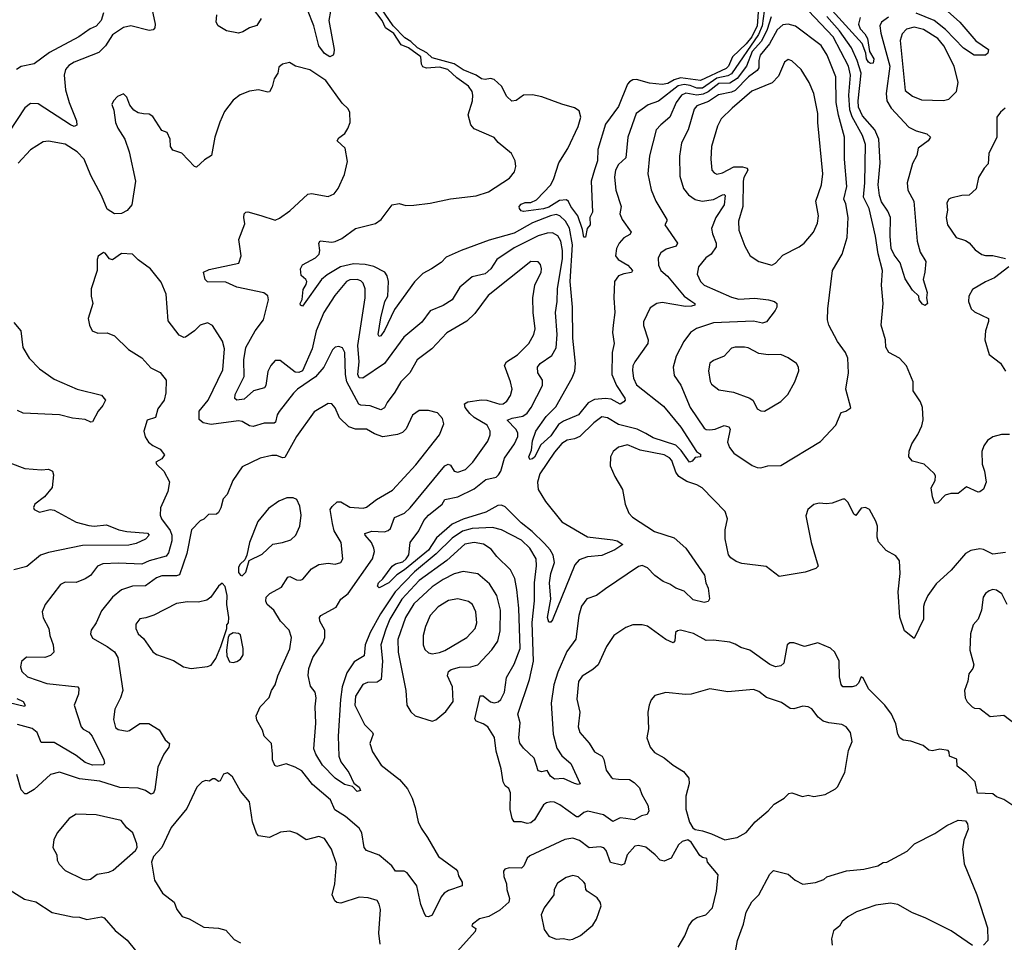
# Model space of a CAD drawing. Extents: x 2057697 to 2160550, y 827490 to 1016834.
# Tile 407 of 509: x 2090887 to 2096278, y 980435 to 985489. Entities that reach past the tile are written whole.
import ezdxf

# ---------------------------------------------------------------- set-up
doc = ezdxf.new("R2010")
doc.units = 0

msp = doc.modelspace()

# ---------------------------------------------------------------- linework, layer by layer
at = {"layer": '0CON20XD'}
for points in [[(2094964.2, 985535), (2094952.4, 985455), (2094932, 985408), (2094785, 985191.3), (2094765, 985180.7), (2094705, 985168.9), (2094625, 985114.5), (2094595, 985113.3), (2094558, 985128), (2094525, 985134.5), (2094493.2, 985126.8), (2094385, 985042.8), (2094327.8, 985022.2), (2094261.9, 984975), (2094216.7, 984845), (2094205, 984732), (2094165, 984696), (2094148.9, 984665), (2094143.6, 984626.4), (2094151.8, 984555), (2094180.5, 984465), (2094172.5, 984425), (2094185.5, 984395), (2094234.3, 984325), (2094227.9, 984312.1), (2094195, 984294.3), (2094169.2, 984265), (2094154.4, 984235), (2094149.4, 984195), (2094164.3, 984175), (2094216.9, 984145), (2094242.5, 984115), (2094236.7, 984103.3), (2094195, 984097.5), (2094165.7, 984085), (2094144.5, 984055), (2094140, 983965), (2094144.8, 983884.8), (2094135.7, 983815), (2094133, 983775), (2094141.7, 983715), (2094131.2, 983665), (2094128.4, 983545), (2094154.8, 983485), (2094199.5, 983415), (2094202.7, 983405), (2094195.4, 983395), (2094175, 983383.6), (2094125, 983410), (2094095, 983413.9), (2094035, 983407.9), (2093999.5, 983390.5), (2093946.7, 983325), (2093865, 983290.4), (2093837.9, 983272.1), (2093795, 983208.5), (2093739.6, 983160.4), (2093705, 983093.1), (2093695, 983082.5), (2093680.3, 983080.3), (2093674, 983095), (2093689.7, 983130.3), (2093695, 983181.2), (2093713.4, 983235), (2093769.7, 983315), (2093821.7, 983368.3), (2093912.4, 983527.6), (2093926.7, 983563.3), (2093930, 983605), (2093916.4, 983743.6), (2093913.1, 983915), (2093901, 984055), (2093913.3, 984255), (2093897, 984347), (2093876.1, 984385), (2093845, 984413.7), (2093825, 984421.4), (2093792.5, 984415), (2093694.3, 984375.7), (2093595, 984320.3), (2093458.3, 984281.7), (2093305, 984223.8), (2093222.1, 984187.9), (2093195, 984158.5), (2093140.8, 984125), (2093095, 984098.5), (2093048, 984052), (2092939.3, 983900.7), (2092885, 983785.6), (2092865, 983757.1), (2092855, 983752.9), (2092850.5, 983765), (2092863.8, 983855), (2092887, 983945), (2092901.9, 983975), (2092905.9, 984055), (2092899.6, 984085), (2092885.7, 984105.7), (2092826, 984136), (2092778.7, 984148.7), (2092715, 984151.2), (2092644.1, 984135.9), (2092569.6, 984090.4), (2092539.5, 984065), (2092435, 983920), (2092424.5, 983924.5), (2092421.9, 983935), (2092433.2, 983956.8), (2092438.3, 984011.7), (2092455, 984038), (2092458.2, 984055), (2092454.4, 984065), (2092427.5, 984087.5), (2092424.7, 984125), (2092435, 984145.6), (2092506, 984185), (2092526.4, 984203.6), (2092530.6, 984225), (2092524.6, 984265), (2092532, 984278), (2092595, 984269.4), (2092615, 984273.1), (2092649.8, 984290.2), (2092724.6, 984345.4), (2092835, 984372.5), (2092865.8, 984395), (2092926.1, 984473.9), (2092965, 984481.2), (2093001.7, 984471.7), (2093045, 984473.1), (2093135, 984484.6), (2093245, 984507.7), (2093386.4, 984523.6), (2093453.3, 984545), (2093568.8, 984621.2), (2093596.2, 984655), (2093603.8, 984685), (2093600, 984715), (2093580, 984755), (2093506.8, 984816.8), (2093484.1, 984844.1), (2093375, 984891.4), (2093356.7, 984913.3), (2093341.7, 984968.3), (2093366.7, 985045), (2093367.5, 985075), (2093364.4, 985095), (2093344.4, 985125), (2093280.2, 985170.2), (2093230.6, 985215), (2093185, 985228.5), (2093115, 985223), (2093095, 985230), (2093087, 985245), (2093082.5, 985285), (2093015, 985335.1), (2092975, 985351.1), (2092935, 985412.7), (2092889.5, 985445), (2092871.9, 985485), (2092765.2, 985625)], [(2094930.9, 985529.1), (2094924.3, 985455), (2094895, 985395.4), (2094865, 985355.8), (2094789.2, 985285), (2094768.1, 985235), (2094755, 985222.2), (2094615, 985156.1), (2094505, 985170.2), (2094470.4, 985159.6), (2094435, 985139.6), (2094405, 985134.2), (2094335, 985141), (2094265, 985160.3), (2094245, 985160), (2094225, 985148), (2094214.8, 985135), (2094165, 985013.3), (2094094, 984916), (2094052.4, 984777.6), (2094050.8, 984715), (2094035, 984666.7), (2094016.7, 984605), (2094023.1, 984435), (2094009.4, 984405), (2094010, 984365), (2093994.3, 984345), (2093985, 984297.5), (2093975, 984297.5), (2093969.3, 984339.3), (2093942.4, 984415), (2093905.5, 984465), (2093892.7, 984492.7), (2093881.2, 984501.2), (2093842.2, 984497.8), (2093785, 984462.5), (2093755, 984452.3), (2093645, 984437.5), (2093632, 984442), (2093623.9, 984453.9), (2093621.2, 984465), (2093631.9, 984478.1), (2093655, 984486.8), (2093685, 984488.2), (2093717.3, 984502.7), (2093795.2, 984584.8), (2093811.8, 984618.2), (2093838.5, 984705), (2093887.3, 984782.7), (2093945, 984903.8), (2093960, 984955), (2093949.6, 984989.6), (2093925, 985006.5), (2093855, 985025.5), (2093746.4, 985066.4), (2093695, 985077.8), (2093646.2, 985075), (2093605, 985045.8), (2093582.2, 985042.2), (2093555, 985068.8), (2093525.3, 985125), (2093485, 985161.5), (2093465, 985166.8), (2093435, 985161.6), (2093415, 985164.9), (2093385.4, 985185.4), (2093315, 985214.3), (2093266.6, 985246.6), (2093145, 985279.2), (2093116.6, 985306.6), (2093064.6, 985335), (2093028.4, 985368.4), (2092995, 985389.1), (2092932.4, 985455), (2092806.9, 985636.9)], [(2091602, 985585), (2091628, 985465), (2091625.8, 985444.2), (2091617.7, 985432.3), (2091595, 985430), (2091495, 985454.5), (2091455, 985445.6), (2091395.5, 985405), (2091356.2, 985345), (2091320.6, 985309.4), (2091185, 985256.4), (2091155, 985236.9), (2091138.1, 985215), (2091129.4, 985185), (2091137.3, 985105), (2091157.5, 985035), (2091197.9, 984935), (2091199.3, 984910.7), (2091185, 984904.6), (2091165, 984913.3), (2090987.9, 985027.9), (2090945, 985029.3), (2090915, 985006.2), (2090827.2, 984872.8)], [(2095918.5, 985578.5), (2096035, 985474.6), (2096122.4, 985372.4), (2096192.5, 985325), (2096187.5, 985305), (2096175.8, 985294.2), (2096113.8, 985295), (2096055, 985332.1), (2095956.9, 985435), (2095895, 985484.5), (2095795.3, 985525.3)], [(2091346, 985526), (2091332.9, 985485), (2091305, 985453.9), (2091271.9, 985438.1), (2091210, 985395), (2091050.6, 985309.4), (2090965, 985247.8), (2090895, 985232.5), (2090868.8, 985215)], [(2092208.1, 985495), (2092185, 985456), (2092145, 985444.4), (2092108.1, 985421.9), (2092085, 985415.5), (2092018.5, 985428.5), (2091974.2, 985455), (2091961.9, 985475), (2091965.7, 985515)], [(2092588.5, 985535), (2092578.8, 985485), (2092608, 985325), (2092606.2, 985305), (2092603.3, 985295), (2092585, 985286), (2092555, 985304.3), (2092524, 985345), (2092497.5, 985455), (2092463.3, 985543.3)], [(2095002, 985505), (2094980.3, 985435), (2094948.9, 985371.1), (2094896.7, 985315), (2094866.8, 985235), (2094815, 985166.6), (2094775, 985141.7), (2094715, 985139.2), (2094657.2, 985092.8), (2094630, 985080), (2094595, 985076), (2094535, 985086.2), (2094510.8, 985075), (2094482, 985035), (2094447.5, 984955), (2094396.8, 984913.2), (2094372.5, 984885), (2094336.1, 984743.9), (2094326.5, 984645), (2094345, 984556.2), (2094370, 984495), (2094429.5, 984395), (2094431.2, 984385), (2094420, 984365), (2094488.9, 984265), (2094481.1, 984248.9), (2094427.3, 984232.7), (2094398.2, 984211.8), (2094383.6, 984185), (2094383.9, 984145), (2094397.9, 984115), (2094434, 984084), (2094525, 983974.6), (2094560.9, 983949.1)], [(2096306.2, 983216.2), (2096263.8, 983216.2), (2096215, 983204.3), (2096185.6, 983184.4), (2096166, 983155), (2096155.9, 983124.1), (2096156.9, 983055), (2096170, 983015), (2096179.2, 982955), (2096165, 982916.7), (2096145, 982903.3), (2096135, 982901.2), (2096070.7, 982929.3), (2096025, 982893.3), (2095985, 982894.3), (2095955, 982884.2), (2095915, 982842.5), (2095898.3, 982838.3), (2095884.4, 982874.4), (2095878.1, 982925), (2095899.2, 982965), (2095900.7, 982990.7), (2095895, 983002.5), (2095840, 983055), (2095775, 983070.8), (2095756, 983095), (2095758, 983125), (2095772, 983165), (2095805, 983216.7), (2095826.9, 983265), (2095833.2, 983296.8), (2095830, 983365), (2095819.4, 983395), (2095778.6, 983455), (2095779.4, 983505), (2095741.9, 983591.9), (2095705, 983634.2), (2095645.8, 983665.8), (2095630, 983695), (2095626.9, 983735), (2095603.8, 983815), (2095614.4, 983935), (2095605.4, 984035), (2095611.2, 984115), (2095587.1, 984207.1), (2095572.3, 984302.3), (2095537.9, 984455), (2095507, 984517), (2095514.3, 984594.3), (2095518, 984805), (2095501.6, 984855), (2095446.1, 984956.1), (2095431.8, 984995), (2095427.3, 985075), (2095435.2, 985185), (2095425.8, 985235), (2095340.9, 985395), (2095206.8, 985536.8)], [(2095645, 985503.2), (2095606.2, 985475), (2095597.3, 985455), (2095601.9, 985415), (2095651.9, 985235), (2095630.7, 985085), (2095634.3, 985045), (2095658.9, 985005), (2095755, 984899.6), (2095795, 984880), (2095853.9, 984863.9), (2095874.2, 984845), (2095860.8, 984825), (2095806.7, 984785), (2095800, 984745), (2095775, 984701.2), (2095746.9, 984595), (2095750.8, 984555), (2095783.6, 984495), (2095791.5, 984385), (2095800.5, 984275), (2095817.9, 984215), (2095848.6, 984165), (2095843.8, 984105), (2095833.1, 984065), (2095855.5, 983995), (2095852, 983965), (2095857.1, 983935), (2095845, 983923.3), (2095830.5, 983930.5), (2095812.5, 983955), (2095810, 983975), (2095775, 984008), (2095735, 984070), (2095707.2, 984157.2), (2095675, 984201.2), (2095659.4, 984235), (2095652.5, 984302.5), (2095655.9, 984405.9), (2095640.5, 984440.5), (2095605, 984491.1), (2095594, 984525), (2095586.7, 984585), (2095598.1, 984705), (2095591.6, 984835), (2095569.8, 984885), (2095502.5, 984962.5), (2095480.5, 985009.5), (2095477.7, 985045), (2095494.6, 985195), (2095472.3, 985265), (2095441.2, 985335), (2095375, 985427.4), (2095305.9, 985505.9)], [(2095488.8, 985501.2), (2095479.6, 985465), (2095488.7, 985438.7), (2095515, 985411.3), (2095529.5, 985385), (2095540.8, 985315), (2095564.2, 985275), (2095559.4, 985250.6), (2095545, 985248.6), (2095535, 985255.7), (2095522.9, 985275), (2095519.4, 985305), (2095499.2, 985359.2), (2095335, 985538.6)], [(2094945, 983034.5), (2094984.3, 983044.3), (2095055, 983046.2), (2095271.7, 983178.3), (2095355, 983267.5), (2095385, 983337.5), (2095410, 983345), (2095437, 983363), (2095410.8, 983465), (2095424.4, 983555), (2095422.2, 983635), (2095409.4, 983665), (2095365.4, 983725.4), (2095316.9, 983815), (2095310.6, 983845), (2095311.9, 983905), (2095336.7, 984115), (2095390.6, 984205), (2095417.1, 984295), (2095424, 984405), (2095410.5, 984479.5), (2095400, 984505), (2095416.4, 984575), (2095403.5, 984725), (2095403.5, 984845), (2095369.6, 984965), (2095356.9, 985035), (2095356.3, 985175), (2095308.1, 985295), (2095275, 985348.2), (2095135, 985454), (2095095, 985464.7), (2095065, 985459.7), (2095035, 985432.5), (2094993.4, 985356.6), (2094941.2, 985295), (2094933.6, 985265), (2094934.1, 985225.9), (2094925, 985210.6), (2094878, 985175), (2094805, 985101), (2094785, 985091.4), (2094712.5, 985077.5), (2094659.4, 985040.6), (2094595, 985016.6), (2094580.8, 984999.2), (2094547.5, 984885), (2094511.2, 984815), (2094499.1, 984740.9), (2094501.9, 984631.9), (2094522.5, 984565), (2094549.1, 984529.1), (2094584.7, 984504.7), (2094624.7, 984494.7), (2094685, 984504.3), (2094735, 984530), (2094745, 984531.1), (2094749.6, 984525), (2094743.4, 984475), (2094698.6, 984405), (2094675.3, 984345), (2094679.7, 984315), (2094700.8, 984265), (2094701.3, 984245), (2094672.9, 984205), (2094643.3, 984185), (2094604.4, 984135), (2094595.6, 984095), (2094615.4, 984055.4), (2094635.3, 984035.3), (2094785, 983969.2), (2094825, 983958.7), (2094912.9, 983962.9), (2094987.5, 983955), (2095020, 983945), (2095032, 983935), (2095033.1, 983915), (2095023.3, 983895), (2094975.3, 983834.7), (2094955, 983827.3), (2094905, 983838), (2094685, 983827.9), (2094592.8, 983797.2), (2094560.6, 983775), (2094524.1, 983725.9), (2094481.2, 983645), (2094465.6, 983585), (2094469.8, 983539.8), (2094507.5, 983487.5), (2094557.5, 983365), (2094635, 983251.1), (2094645, 983243.8), (2094665, 983242), (2094695, 983246.5), (2094745, 983265.4), (2094769.3, 983259.3), (2094776.8, 983245), (2094763.2, 983175), (2094773.6, 983145), (2094798.1, 983115), (2094897.7, 983047.7), (2094925, 983035.5), (2094945, 983034.5)], [(2095945, 985046.9), (2095975, 985054), (2096016.7, 985095), (2096025.7, 985145), (2096004.6, 985235), (2095947, 985345), (2095914.6, 985385), (2095835, 985434.8), (2095785, 985447.4), (2095742.3, 985437.7), (2095718.2, 985411.8), (2095708.6, 985375), (2095735, 985100), (2095775, 985069.5), (2095825, 985050.5), (2095945, 985046.9)], [(2094560.9, 983949.1), (2094582.9, 983935), (2094583.8, 983925), (2094565, 983918.8), (2094532.5, 983917.5), (2094405, 983939.6), (2094375, 983933.3), (2094338.9, 983911.1), (2094303, 983833), (2094303.4, 983813.4), (2094328.6, 983735), (2094326.9, 983715), (2094255.6, 983615), (2094245, 983593.3), (2094242.1, 983567.9), (2094248.2, 983525), (2094265, 983489.6), (2094412.2, 983372.2), (2094507.7, 983257.7), (2094593.2, 983123.2), (2094615, 983109.6), (2094615.2, 983095), (2094585, 983091.1), (2094569.8, 983070.2), (2094555, 983065.9), (2094509.1, 983129.1), (2094478.7, 983158.7), (2094355, 983198.1), (2094315, 983222.1), (2094267.1, 983245), (2094165, 983270.9), (2094105, 983308.8), (2094075, 983313.2), (2094029.9, 983280.1), (2093954.8, 983205.2), (2093925, 983192.5), (2093885, 983185.8), (2093855, 983167.6), (2093815, 983120.4), (2093735, 983000.6), (2093721.4, 982955), (2093726.5, 982915), (2093765, 982850), (2093855, 982739.2), (2093995, 982656.9), (2094135, 982640.6), (2094157.5, 982635), (2094189.2, 982615), (2094144.8, 982585.2), (2094075, 982553.9), (2093995, 982546.2), (2093950.2, 982529.8), (2093927, 982503), (2093805, 982200.8), (2093795, 982189.2), (2093785, 982188), (2093776.5, 982215), (2093794.8, 982315.2), (2093788.2, 982405), (2093795.5, 982455), (2093815.6, 982515), (2093808.4, 982555), (2093791.1, 982585), (2093759.7, 982619.7), (2093693.3, 982685), (2093632.3, 982732.3), (2093545, 982821.4), (2093525, 982829.5), (2093505, 982827.5), (2093438.6, 982791.4), (2093315, 982753.4), (2093255, 982725.6), (2093169.1, 982650.9), (2093125, 982583.1), (2092994.1, 982475), (2092951.8, 982448.2), (2092907.8, 982405), (2092855, 982376.7), (2092846.4, 982386.4), (2092851.2, 982405), (2092874.3, 982425.7), (2092925.7, 982495), (2092945, 982508.2), (2092985, 982519.5), (2093003.3, 982535), (2093017, 982557), (2093024.7, 982625), (2093071.4, 982688.6), (2093099, 982745), (2093124.6, 982775.4), (2093199.3, 982835), (2093215, 982860), (2093285, 982875.7), (2093375, 982919), (2093439.1, 982970.9), (2093495, 982983.4), (2093509.2, 982995), (2093520.8, 983015), (2093542.2, 983087.8), (2093595.8, 983165), (2093613.6, 983205), (2093613.5, 983225), (2093603.6, 983245), (2093555.5, 983295), (2093583.3, 983306.7), (2093642.2, 983317.8), (2093665.7, 983334.3), (2093688.2, 983365), (2093750, 983485), (2093750, 983515), (2093724.4, 983555), (2093722.2, 983585), (2093736.9, 983605), (2093799.9, 983650.1), (2093825, 983691.2), (2093829.5, 983765), (2093821.4, 983885), (2093830.3, 983945), (2093831.4, 984015), (2093858.7, 984181.3), (2093859, 984225), (2093850.4, 984275), (2093834.1, 984305), (2093805, 984321.6), (2093775, 984319.8), (2093725.9, 984304.1), (2093595, 984239), (2093499.2, 984175), (2093466.2, 984125), (2093435, 984097.5), (2093365, 984079.4), (2093295.9, 984024.1), (2093255, 983954.5), (2093205, 983922.7), (2093135, 983894.2), (2093088.2, 983831.8), (2092990.4, 983749.6), (2092885, 983606.4), (2092765, 983525.5), (2092745, 983527.8), (2092738.4, 983545), (2092745.6, 983615), (2092739, 983705), (2092778.5, 983965), (2092778.8, 984015), (2092768.2, 984045), (2092755, 984058.5), (2092735, 984065.4), (2092695, 984064.6), (2092676.7, 984055), (2092612.8, 983977.2), (2092552.9, 983885), (2092509.7, 983785), (2092487.8, 983685), (2092434.9, 983565.1), (2092415, 983555.9), (2092395, 983558), (2092312.7, 983622.7), (2092285, 983622.5), (2092261.1, 983595), (2092245, 983562), (2092234.6, 983485.4), (2092227.5, 983472.5), (2092167.5, 983455), (2092115, 983410.6), (2092075, 983405.5), (2092064.2, 983414.2), (2092066.5, 983435), (2092116.2, 983535), (2092114.8, 983624.8), (2092125, 983692.9), (2092176, 983785), (2092221.5, 983845), (2092248.6, 983955), (2092245, 983976.7), (2092223, 983993), (2092076.4, 984023.6), (2092015, 984050.3), (2091915, 984052.2), (2091901.5, 984065), (2091892.5, 984105), (2091925, 984120), (2092087.5, 984155), (2092099.2, 984195), (2092086, 984285), (2092119.3, 984370.7), (2092114.3, 984405.7), (2092116.2, 984425), (2092125, 984433.8), (2092135, 984436), (2092207, 984417), (2092285, 984391.2), (2092308.8, 984401.2), (2092365, 984442.5), (2092465, 984532.5), (2092485, 984535.8), (2092575, 984520), (2092608, 984535), (2092630.8, 984565), (2092665, 984640), (2092681.2, 984711.2), (2092668.8, 984785), (2092624.2, 984825), (2092635, 984842), (2092666.2, 984865), (2092683, 984893), (2092696.7, 984925), (2092695, 984980), (2092685, 985000), (2092651.7, 985031.7), (2092563.3, 985155), (2092475, 985214.5), (2092397.5, 985235), (2092364.1, 985254.1), (2092325, 985245.8), (2092305, 985228.8), (2092299.4, 985195), (2092280.8, 985165), (2092269.3, 985120.7), (2092255, 985093.8), (2092245, 985091.2), (2092195, 985103.8), (2092145, 985097.5), (2092093.2, 985076.8), (2092055, 985048.8), (2092007.5, 984985), (2091982.6, 984927.4), (2091955.5, 984844.5), (2091936.7, 984745), (2091898.3, 984721.7), (2091855, 984681.2), (2091843.3, 984685), (2091775, 984757.5), (2091725, 984773.3), (2091712.5, 984795), (2091710, 984835), (2091695, 984870), (2091665, 984882.5), (2091615, 984958.8), (2091595, 984971.2), (2091563.9, 984973.9), (2091535, 984978), (2091512.4, 984992.4), (2091490, 985020), (2091474, 985065), (2091455, 985082), (2091421.7, 985068.3), (2091400, 985045), (2091391.2, 985025), (2091402.7, 984992.7), (2091412, 984925), (2091424, 984895), (2091462, 984835), (2091485.7, 984765), (2091520, 984605), (2091501.4, 984475), (2091475, 984444.3), (2091445, 984427.5), (2091405, 984425.4), (2091365, 984451.1), (2091335.3, 984525), (2091275.7, 984635), (2091239.5, 984725), (2091201.2, 984765), (2091135, 984806.2), (2091045, 984822.5), (2091015, 984820), (2090945, 984775.8), (2090877.4, 984702.6)], [(2095005, 984144.7), (2095024.5, 984155), (2095065, 984199.1), (2095155, 984244.4), (2095182.5, 984265), (2095234.3, 984325), (2095255.6, 984375), (2095261.1, 984415), (2095246.9, 984495), (2095277.9, 984585), (2095284.6, 984644.6), (2095257.5, 984925), (2095257.5, 984975), (2095234.4, 985085), (2095209.4, 985145), (2095165.9, 985215.9), (2095115, 985264), (2095095, 985270), (2095075, 985256.7), (2095041.2, 985178.8), (2095006.6, 985143.4), (2094895, 985097.5), (2094788.2, 985005), (2094728.2, 984945), (2094707.3, 984905), (2094675.5, 984795), (2094671.1, 984725), (2094677.5, 984665), (2094689.7, 984649.7), (2094705, 984642.7), (2094735, 984650.4), (2094798, 984682), (2094845, 984682.7), (2094870.9, 984675), (2094874.5, 984664.5), (2094852.3, 984625), (2094848.1, 984605), (2094845.9, 984465), (2094822.3, 984385), (2094824.6, 984335), (2094857.4, 984247.4), (2094886.4, 984195), (2094933.5, 984163.5), (2095005, 984144.7)], [(2096283.8, 985005), (2096257.3, 984982.7), (2096238, 984955), (2096237.8, 984845), (2096194.3, 984755), (2096190, 984700), (2096167.5, 984675), (2096137.5, 984625), (2096125, 984562.5), (2096085, 984527.1), (2096045, 984525.8), (2095985, 984512), (2095973.8, 984505), (2095964, 984485), (2095967.5, 984445), (2095960.6, 984405), (2095966.9, 984365), (2096014, 984295), (2096065, 984279.4), (2096085, 984267.1), (2096118.3, 984228.3), (2096155, 984202.7), (2096175, 984196.4), (2096215, 984196.9), (2096285, 984180)], [(2093613, 983653), (2093675.4, 983715), (2093702.9, 983765), (2093710, 983795), (2093699.2, 983885), (2093697.3, 983965), (2093706.7, 984035), (2093741.4, 984105), (2093744.2, 984125), (2093738.3, 984148.3), (2093725, 984162), (2093685, 984164.4), (2093452.8, 983977.2), (2093379.8, 983880.2), (2093335, 983836.9), (2093225, 983773.8), (2093143.4, 983686.6), (2093062.5, 983625), (2093022.1, 983555), (2092973.8, 983505), (2092941.5, 983448.5), (2092898.1, 983391.9), (2092885, 983362.2), (2092865, 983351.5), (2092805, 983372.8), (2092755, 983376.7), (2092743.3, 983383.3), (2092677.9, 983505), (2092670.6, 983545), (2092666.9, 983665), (2092655, 983690.6), (2092635, 983699.4), (2092615, 983694.4), (2092598.9, 983681.1), (2092551.2, 983585), (2092506.6, 983533.4), (2092407.8, 983465), (2092386.4, 983443.6), (2092306.6, 983343.4), (2092296.4, 983325), (2092287.8, 983285), (2092280.7, 983279.3), (2092225, 983278.4), (2092165, 983260.6), (2092144.3, 983264.3), (2092105, 983288.2), (2092085, 983291.3), (2091935, 983272.3), (2091890.4, 983280.4), (2091869.1, 983299.1), (2091870, 983345), (2091919.1, 983405), (2091998.3, 983571.7), (2092008.9, 983685), (2091997.9, 983727.9), (2091943, 983813), (2091915, 983829.2), (2091875, 983816.2), (2091843.8, 983785), (2091795, 983750), (2091785, 983747.5), (2091760.5, 983760.5), (2091700, 983840), (2091688.9, 983985), (2091661.2, 984051.2), (2091602.5, 984125), (2091535, 984173.8), (2091505, 984203.8), (2091445, 984208.6), (2091395, 984172.5), (2091378.3, 984178.3), (2091355, 984210), (2091345, 984213.3), (2091316.4, 984193.6), (2091310, 984175), (2091310, 984115), (2091278.8, 984015), (2091277.5, 983975), (2091288, 983935), (2091262.3, 983852.3), (2091268.8, 983815), (2091284.2, 983784.2), (2091315, 983772), (2091365, 983773.3), (2091405, 983756.7), (2091482.7, 983682.7), (2091555, 983636.2), (2091605, 983581.4), (2091656.4, 983556.4), (2091688, 983515), (2091687.1, 983445), (2091677.5, 983405), (2091643, 983357), (2091629.4, 983310.6), (2091584.2, 983295.8), (2091566.2, 983235), (2091573.2, 983203.2), (2091592, 983175), (2091615, 983156), (2091655.8, 983135.8), (2091680, 983105), (2091665, 983083.3), (2091631.2, 983065), (2091635, 983053.3), (2091675, 983016.7), (2091707, 982957), (2091697.8, 982905), (2091656.9, 982815), (2091655.5, 982775), (2091663.8, 982755), (2091711.4, 982691.4), (2091719.2, 982665), (2091719.5, 982635), (2091700.7, 982569.3), (2091689.1, 982550.9), (2091595, 982525.2), (2091555, 982506.2), (2091427.2, 982512.8), (2091341.3, 982508.7), (2091312.9, 982495), (2091274.2, 982445), (2091245, 982425.5), (2091195, 982406.1), (2091135, 982407.5), (2091110, 982395), (2091026.2, 982285), (2091010, 982245), (2091015, 982212.5), (2091046.2, 982155), (2091051.2, 982115), (2091070, 982065), (2091073.3, 982025), (2091055, 982006.2), (2091024.2, 981995.8), (2090923.2, 981996.8), (2090896.7, 981973.3), (2090891.5, 981945), (2090898.1, 981918.1), (2090929.9, 981889.9), (2091035, 981853.5), (2091204.4, 981834.4), (2091210, 981825), (2091207.8, 981795), (2091184, 981735), (2091223.6, 981615), (2091235, 981602.2), (2091265, 981586.4), (2091283.5, 981565), (2091348.1, 981435), (2091351.2, 981415), (2091343.3, 981406.7), (2091285, 981406.1), (2091245, 981420.7), (2091195, 981459.2), (2091075, 981529.2), (2091005, 981530), (2090982.5, 981585), (2090955, 981605.9), (2090875, 981628.2)], [(2096302.5, 984135), (2096225, 984074.5), (2096175, 984053.1), (2096105, 984010), (2096084, 983975), (2096082, 983945), (2096096.7, 983905), (2096115, 983888.8), (2096191.7, 983851.7), (2096192, 983835), (2096175.7, 983785), (2096171.4, 983735), (2096195.7, 983655.7), (2096256.6, 983606.6), (2096284.1, 983564.1)], [(2090855, 983830), (2090892.5, 983785), (2090903, 983693), (2090938, 983635), (2090995, 983576.2), (2091075, 983518.9), (2091201.2, 983465), (2091335, 983432.5), (2091357.1, 983405), (2091342.5, 983375), (2091316.9, 983345), (2091285, 983286.7), (2091275.8, 983284.2), (2091245, 983299.4), (2091175, 983305.6), (2091105, 983324.1), (2090905, 983334.4), (2090875, 983348.5)], [(2094965, 983344.4), (2095055, 983398), (2095092.5, 983435), (2095130.8, 983505), (2095152.9, 983565), (2095150.8, 983585), (2095140, 983605), (2095095, 983637.5), (2095054.1, 983654.1), (2094985, 983653.3), (2094935, 983661.2), (2094875, 983691.5), (2094855, 983695.5), (2094805, 983695.4), (2094785, 983689.6), (2094744.5, 983645.5), (2094685, 983622.7), (2094665, 983608.1), (2094658.8, 983565), (2094666.9, 983506.9), (2094675, 983492), (2094715, 983460.8), (2094795, 983448.9), (2094885.3, 983415.3), (2094902.2, 983402.2), (2094925, 983357.5), (2094945, 983345.7), (2094965, 983344.4)], [(2096285, 982570.7), (2096215, 982561.5), (2096165, 982587.5), (2096145, 982590.5), (2096095, 982582.2), (2096065, 982565.6), (2095987.3, 982472.7), (2095905, 982398.1), (2095860, 982335), (2095841.1, 982295), (2095835.6, 982275), (2095836, 982205), (2095785, 982100), (2095731.3, 982141.3), (2095706.2, 982216.2), (2095697.8, 982355), (2095707.8, 982455), (2095704, 982525), (2095685, 982551.2), (2095632.1, 982582.1), (2095588.8, 982628.8), (2095582, 982655), (2095583.8, 982715), (2095575, 982742.5), (2095540, 982805), (2095517.7, 982817.7), (2095495, 982814), (2095465, 982773.3), (2095455, 982780), (2095424, 982845), (2095405, 982862), (2095395, 982862), (2095335, 982841.2), (2095305, 982836.7), (2095265, 982840), (2095235, 982833.3), (2095202.5, 982805), (2095191.7, 982771.7), (2095220, 982625), (2095258.8, 982495), (2095247.1, 982482.9), (2095187, 982463), (2095045, 982438), (2094975, 982492.9), (2094840.9, 982510.9), (2094810.9, 982520.9), (2094780.3, 982540.3), (2094767.7, 982557.7), (2094749.2, 982645), (2094749.2, 982695), (2094761.9, 982755), (2094749.2, 982795), (2094622.9, 982925), (2094595, 982941.8), (2094539.5, 982959.5), (2094496.5, 982986.5), (2094479.7, 983009.7), (2094457.5, 983075), (2094445, 983088.7), (2094415, 983105.7), (2094285, 983130), (2094215, 983160.6), (2094165, 983147.1), (2094135.7, 983124.3), (2094121.2, 983095), (2094120, 983045), (2094145, 982987.5), (2094187.1, 982915), (2094201.4, 982835), (2094221.4, 982785), (2094243.1, 982763.1), (2094362.5, 982685), (2094469.8, 982649.8), (2094534.2, 982595), (2094636.8, 982446.8), (2094644, 982405), (2094657.5, 982375), (2094664.1, 982315.9), (2094657.5, 982302.5), (2094635, 982295.8), (2094575, 982311.1), (2094525, 982359.4), (2094478.8, 982375), (2094446.5, 982396.5), (2094410.7, 982410.7), (2094363.7, 982443.7), (2094325, 982486.9), (2094295, 982500), (2094275, 982493.8), (2094095, 982370.8), (2094044.5, 982335.5), (2093993.1, 982316.9), (2093963.4, 982276.6), (2093949.1, 982225), (2093932.2, 982095), (2093881.9, 982028.1), (2093833, 981915), (2093812.1, 981845), (2093796.8, 981745), (2093807, 981575), (2093828.1, 981498.1), (2093855, 981457.2), (2093904.6, 981415), (2093956.4, 981303.6), (2093945, 981299.4), (2093925.6, 981304.4), (2093865, 981332.7), (2093815, 981328.1), (2093792.5, 981345), (2093775.6, 981375.6), (2093745, 981368.6), (2093725, 981374), (2093704.6, 981444.6), (2093645, 981497.9), (2093626.1, 981526.1), (2093619.7, 981555), (2093626.9, 981636.9), (2093614.5, 981685), (2093678.5, 981875), (2093699.8, 981975), (2093693.1, 982186.9), (2093705.7, 982305.7), (2093704.8, 982405), (2093717.3, 982497.3), (2093714.7, 982535), (2093680.9, 982595), (2093635, 982638.4), (2093524.2, 982694.2), (2093475, 982706.8), (2093365, 982702.3), (2093312.1, 982687.9), (2093255, 982648.7), (2093167.4, 982562.6), (2093049.2, 982465), (2092942.8, 982355), (2092861.6, 982235), (2092805, 982131.3), (2092779.3, 982065), (2092772.9, 982005), (2092718.7, 981971.3), (2092678.8, 981911.2), (2092652.4, 981835), (2092643.1, 981765), (2092630.8, 981565), (2092634.6, 981455), (2092644.6, 981424.6), (2092689.5, 981365), (2092716.5, 981306.5), (2092745.8, 981285), (2092753.3, 981266.7), (2092735, 981261.2), (2092708.6, 981288.6), (2092665, 981299.5), (2092614.8, 981334.8), (2092545, 981406.2), (2092508.2, 981465), (2092496.4, 981495), (2092508.8, 981635), (2092504.7, 981725), (2092509.2, 981775), (2092505, 981806), (2092478.3, 981838.3), (2092467.1, 981897.1), (2092470.7, 981935), (2092492.5, 981995), (2092546, 982075), (2092557.7, 982105), (2092557.1, 982145), (2092530.8, 982195), (2092528, 982215), (2092536.2, 982225), (2092618.8, 982271.2), (2092644.4, 982315), (2092685, 982345.5), (2092818.6, 982535), (2092829.6, 982575), (2092826, 982595), (2092812.3, 982625), (2092777.5, 982665), (2092776.9, 982675), (2092815, 982688.1), (2092885, 982683.3), (2092905, 982690), (2092917.4, 982702.6), (2092938.5, 982761.5), (2092993.4, 982786.6), (2093024.8, 982815.2), (2093215, 983045.4), (2093233.3, 983053.3), (2093245, 983048.9), (2093265.5, 983015.5), (2093285, 983009.5), (2093328.1, 983025), (2093367.5, 983065), (2093450.5, 983179.5), (2093463.6, 983215), (2093463.6, 983235), (2093447.1, 983267.1), (2093375, 983310.7), (2093351.5, 983331.5), (2093326.8, 983365), (2093322.8, 983385), (2093340.8, 983395), (2093415, 983406.9), (2093445, 983404.3), (2093515, 983383.1), (2093535, 983385.4), (2093555, 983398.5), (2093575, 983430), (2093582.5, 983465), (2093574.6, 983505), (2093541.1, 983595), (2093552.7, 983615), (2093613, 983653)], [(2094205, 981112.7), (2094175, 981116.2), (2094135, 981097.8), (2094083.6, 981133.6), (2093997.1, 981152.9), (2093975, 981145.4), (2093946.6, 981123.4), (2093935, 981123.2), (2093845, 981187.9), (2093815, 981202.7), (2093795, 981204.5), (2093770.6, 981199.4), (2093755, 981188.6), (2093705, 981105.7), (2093685, 981090), (2093665, 981085.6), (2093635, 981095.6), (2093595, 981095.7), (2093583.1, 981113.1), (2093572.6, 981162.6), (2093574.1, 981254.1), (2093565, 981277.5), (2093545, 981292.5), (2093534, 981314), (2093522.5, 981385), (2093495, 981482.5), (2093487.1, 981557.1), (2093450, 981615), (2093425, 981632.3), (2093386.1, 981646.1), (2093378.9, 981658.9), (2093408.8, 981785), (2093425, 981785.5), (2093465, 981752.5), (2093485, 981746.9), (2093507, 981753), (2093522.2, 981765), (2093542.3, 981805), (2093552.5, 981885), (2093595, 981959.2), (2093627, 982045), (2093619.1, 982265), (2093608.3, 982368.3), (2093597.2, 982427.2), (2093574.5, 982475), (2093499, 982549), (2093467.9, 982587.9), (2093426, 982616), (2093375, 982625.8), (2093325, 982615.8), (2093225, 982527.2), (2093075, 982416.4), (2092979, 982315), (2092913.1, 982205), (2092890.9, 982150.9), (2092864.8, 982065), (2092873.3, 981975), (2092865.3, 981875), (2092845, 981860.4), (2092791.1, 981858.9), (2092765, 981847.5), (2092725, 981783.8), (2092721.8, 981735), (2092775, 981628), (2092819.4, 981585), (2092821.5, 981575), (2092804.3, 981525), (2092818.3, 981478.3), (2092866, 981405), (2092966.6, 981326.6), (2093010.8, 981275), (2093035.7, 981225), (2093053, 981173), (2093067.8, 981095), (2093085, 981060), (2093120.2, 981010.2), (2093180, 980905), (2093275.6, 980835), (2093284.4, 980825), (2093290, 980800), (2093309.2, 980765), (2093310, 980745), (2093235, 980719.2), (2093211.9, 980705), (2093194.5, 980685), (2093145.4, 980584.6), (2093125, 980574), (2093115, 980576), (2093105, 980586.7), (2093082.8, 980642.8), (2093061.3, 980745), (2093009.3, 980815), (2092991.2, 980825), (2092945, 980825.6), (2092924.5, 980855), (2092855, 980912.9), (2092785, 980938.8), (2092772.5, 980955), (2092760.4, 981035), (2092745, 981060.5), (2092670.4, 981125), (2092611.6, 981161.6), (2092588.2, 981215), (2092490.5, 981300.5), (2092431.1, 981375), (2092395, 981395.3), (2092345, 981412.2), (2092295, 981398.6), (2092283.6, 981403.6), (2092270.9, 981435), (2092270.4, 981465), (2092265.8, 981525), (2092226.2, 981565), (2092216.8, 981596.8), (2092185, 981652.5), (2092182, 981675), (2092204, 981725), (2092253.2, 981776.8), (2092265, 981813.8), (2092285.5, 981845), (2092300.9, 981895), (2092365, 982043.3), (2092374.5, 982104.5), (2092362.9, 982145), (2092314.7, 982194.7), (2092278.5, 982255), (2092241.9, 982285), (2092233.7, 982303.7), (2092235.6, 982325), (2092255.7, 982345), (2092320.2, 982379.8), (2092355, 982435.6), (2092365, 982439.5), (2092401.5, 982421.5), (2092425, 982419.5), (2092436.9, 982425), (2092485, 982481.5), (2092525.3, 982504.7), (2092575, 982511.9), (2092615, 982506.2), (2092645, 982516.2), (2092655.9, 982535.9), (2092647.5, 982625), (2092609.2, 982689.2), (2092599.1, 982729.1), (2092586.5, 982805), (2092596.9, 982823.1), (2092625, 982847.1), (2092645, 982847.8), (2092695, 982817.8), (2092767.4, 982812.6), (2092785, 982818.6), (2092839.6, 982860.4), (2092928.5, 982911.5), (2093055, 983050.6), (2093185.8, 983215), (2093209.2, 983275), (2093202, 983305), (2093175, 983336), (2093125, 983348.8), (2093075, 983347.5), (2093037, 983323), (2093002.3, 983247.7), (2092982.7, 983227.3), (2092955, 983216.2), (2092875, 983203.8), (2092829.8, 983219.8), (2092785, 983245.4), (2092725, 983245.3), (2092688.3, 983258.3), (2092638.6, 983308.6), (2092613.6, 983363.6), (2092595, 983384.2), (2092575, 983386.7), (2092498.3, 983341.7), (2092402.1, 983205), (2092339.3, 983090.7), (2092325, 983088.2), (2092295, 983100.8), (2092267.6, 983102.4), (2092203.8, 983086.2), (2092105, 983040), (2092054.3, 982965), (2092022.4, 982887.6), (2092000.8, 982865), (2091988.1, 982815), (2091975, 982788.8), (2091965, 982780.8), (2091921.1, 982778.9), (2091895, 982753.8), (2091875, 982743.8), (2091826.9, 982695), (2091801.4, 982565), (2091762, 982448), (2091745, 982442.1), (2091665, 982442), (2091635, 982431.5), (2091575, 982387.8), (2091505, 982386.8), (2091444.2, 982365), (2091394.5, 982325), (2091335, 982250), (2091305.7, 982185), (2091278.1, 982145), (2091274.3, 982125), (2091285, 982101.2), (2091366.4, 982056.4), (2091405, 982025.7), (2091424.5, 981995), (2091451.2, 981815), (2091439.2, 981775), (2091407, 981713), (2091400.9, 981655), (2091411.1, 981611.1), (2091425, 981600.8), (2091475, 981592.5), (2091487.5, 981595), (2091545, 981634.4), (2091594.3, 981634.3), (2091649.7, 981599.7), (2091683.8, 981545), (2091706.2, 981525), (2091704, 981505), (2091676.7, 981465), (2091642.2, 981395), (2091627.2, 981272.8), (2091618.7, 981251.3), (2091605, 981246), (2091575.9, 981265.9), (2091535, 981280), (2091435, 981283.8), (2091325, 981317.9), (2091215, 981330.8), (2091105, 981368.1), (2091055, 981354.3), (2090965, 981273.1), (2090925, 981248.6), (2090915, 981248.6), (2090895, 981271.2), (2090870.6, 981355)], [(2090831.9, 983061.9), (2090915, 983030.5), (2091006.4, 983023.6), (2091045, 983026.7), (2091066.7, 983015), (2091072.5, 982995), (2091063.6, 982926.4), (2091023.3, 982875), (2090970, 982835), (2090962.3, 982817.7), (2090966.7, 982805), (2090995, 982790.8), (2091054.1, 982805.9), (2091075, 982802.5), (2091195, 982737.3), (2091265, 982718.8), (2091295, 982714.2), (2091362.4, 982722.4), (2091428.8, 982695), (2091473.3, 982685), (2091586.1, 982676.1), (2091595.8, 982665), (2091575, 982642.7), (2091525, 982619.1), (2091485, 982610.8), (2091230.5, 982609.5), (2091045, 982570.3), (2091000, 982555), (2090925, 982493.6), (2090854.7, 982475.3)], [(2092105, 982443.3), (2092125, 982463.3), (2092143.8, 982526.2), (2092215, 982561.4), (2092273.2, 982616.8), (2092325, 982624.4), (2092371.1, 982638.9), (2092398.6, 982665), (2092421.5, 982715), (2092427.3, 982775), (2092420.9, 982825), (2092405, 982860), (2092385, 982870), (2092349.5, 982870.5), (2092305, 982852), (2092249.5, 982810.5), (2092190.2, 982739.8), (2092145.6, 982625), (2092131.2, 982555), (2092119.2, 982530.8), (2092093.1, 982506.9), (2092085, 982490), (2092085, 982460), (2092095, 982446), (2092105, 982443.3)], [(2093145, 981646.2), (2093165, 981653.8), (2093219.7, 981700.3), (2093260.8, 981755), (2093256, 981835), (2093230, 981895), (2093235, 981919.1), (2093249.9, 981930.1), (2093295, 981943), (2093356.5, 981943.5), (2093394.6, 981955.4), (2093471.9, 982038.1), (2093505.3, 982084.7), (2093517.8, 982142.2), (2093518.8, 982255), (2093498.7, 982335), (2093459.4, 982399.4), (2093395, 982454.4), (2093315, 982467.1), (2093265, 982452.8), (2093205, 982423.2), (2093145, 982382.5), (2093045, 982289.3), (2092998.6, 982215), (2092956.9, 982093.1), (2092958.5, 982025), (2093000.6, 981815), (2093005.8, 981735), (2093028.3, 981698.3), (2093052.5, 981675), (2093145, 981646.2)], [(2091825, 981934.2), (2091915, 981946), (2091935, 981954), (2091959.8, 981990.2), (2091988, 982055), (2092020, 982155), (2092020, 982175), (2092030, 982185), (2092032.5, 982215), (2092020, 982285), (2092022.5, 982335), (2092011.2, 982385), (2091995, 982402.5), (2091975, 982386.7), (2091933.8, 982325), (2091910.7, 982309.3), (2091865, 982297.5), (2091805, 982300.6), (2091745, 982290.6), (2091622, 982228), (2091577.9, 982212.1), (2091545, 982207.5), (2091522.4, 982177.6), (2091521.9, 982155), (2091536, 982125), (2091565, 982098.8), (2091615, 982026), (2091635, 982012.5), (2091729.1, 981979.1), (2091784.4, 981944.4), (2091825, 981934.2)], [(2096293.3, 982285), (2096265, 982343.3), (2096235, 982363.8), (2096215, 982368), (2096195, 982361.2), (2096175, 982346.2), (2096162, 982325), (2096154, 982255), (2096135.6, 982204.4), (2096107.5, 982175), (2096092.9, 982125), (2096089.5, 982035), (2096111.9, 981955), (2096105.5, 981934.5), (2096084, 981905), (2096078.8, 981865), (2096060, 981815), (2096064.1, 981774.1), (2096075, 981752.5), (2096102.5, 981725), (2096115, 981717.5), (2096145, 981716.7), (2096201.4, 981671.4), (2096275, 981678.8), (2096345, 981625.8)], [(2093145, 982015.8), (2093185, 982023.5), (2093215, 982033.1), (2093335.6, 982105), (2093380.9, 982155), (2093389.6, 982185), (2093384.5, 982245), (2093365.6, 982285), (2093345, 982301.1), (2093286.2, 982316.2), (2093235, 982307.1), (2093178, 982272), (2093133.6, 982225), (2093107.9, 982165), (2093095.6, 982115), (2093095.6, 982065), (2093105, 982038.8), (2093125, 982020), (2093145, 982015.8)], [(2096325, 981184.4), (2096275, 981218.1), (2096235, 981232), (2096215, 981248.6), (2096132, 981252), (2096118, 981315), (2096071.7, 981361.7), (2096019.4, 981399.4), (2096018.3, 981438.3), (2095977.5, 981455), (2095976.7, 981476.7), (2095970, 981485), (2095925, 981493.3), (2095885.8, 981484.2), (2095865, 981488), (2095833.9, 981513.9), (2095767, 981537), (2095725, 981543.3), (2095705.8, 981555), (2095694.4, 981575), (2095685, 981631.2), (2095660, 981685), (2095623.7, 981733.7), (2095535, 981824), (2095505, 981883.3), (2095495, 981890), (2095480, 981855), (2095465, 981840.6), (2095445, 981834.4), (2095393.8, 981835), (2095385, 981847.5), (2095375, 981890), (2095374, 981975), (2095350, 982025), (2095325.7, 982045.7), (2095256.4, 982076.4), (2095185, 982056.2), (2095125, 982076.2), (2095103.9, 982076.1), (2095090, 982065), (2095071.2, 981965), (2095055, 981948.8), (2095025.7, 981944.3), (2094995, 981956.4), (2094885, 982036), (2094835, 982049.3), (2094805, 982068.5), (2094775, 982078.7), (2094685, 982090.4), (2094645, 982088.9), (2094576.4, 982126.4), (2094505.8, 982144.2), (2094488, 982142), (2094478, 982132), (2094473.5, 982086.5), (2094465, 982075.8), (2094425, 982094.7), (2094325, 982166.4), (2094295, 982173.6), (2094245, 982173.8), (2094205, 982160.4), (2094140.9, 982115), (2094100.8, 982055), (2094053.6, 981955), (2094025, 981929.2), (2093966.6, 981893.4), (2093947, 981863), (2093937.2, 981767.2), (2093953.3, 981695), (2093944.3, 981615), (2093953.6, 981583.6), (2094005, 981525.7), (2094035, 981478.6), (2094075.6, 981455), (2094085.8, 981435.8), (2094098, 981378), (2094125, 981340), (2094135, 981332.9), (2094165, 981328.1), (2094225, 981326.7), (2094251.3, 981311.3), (2094281.2, 981281.2), (2094292.9, 981245), (2094326.3, 981186.3), (2094331.4, 981155), (2094323.3, 981135), (2094291.7, 981128.3), (2094253.9, 981106.1), (2094205, 981112.7)], [(2092055, 981967.5), (2092075, 981974), (2092095, 981986.7), (2092109.5, 982010.5), (2092110, 982045), (2092095, 982120), (2092085, 982127.5), (2092055, 982130), (2092033.3, 982116.7), (2092027.5, 982105), (2092018.6, 982035), (2092020.5, 982005), (2092035, 981972), (2092055, 981967.5)], [(2094747.3, 980997.3), (2094785, 981003.1), (2094815, 981010), (2094865, 981036.5), (2094914.3, 981095), (2094986, 981155), (2095017.9, 981192.1), (2095073.3, 981225), (2095098.8, 981251.2), (2095115, 981254), (2095174.1, 981234.1), (2095205, 981240.8), (2095235.8, 981234.2), (2095297.5, 981245), (2095353.9, 981276.1), (2095365, 981287.5), (2095404.5, 981365.5), (2095424.4, 981485), (2095445.6, 981535), (2095436.9, 981585), (2095412, 981615), (2095387.8, 981627.8), (2095316.7, 981636.7), (2095287.3, 981647.3), (2095258.8, 981668.8), (2095224.4, 981714.4), (2095205, 981725.8), (2095175, 981728.6), (2095125, 981714.2), (2095105, 981715.6), (2095058.3, 981748.3), (2094976.8, 981776.8), (2094935, 981808.6), (2094905, 981819.4), (2094765, 981807.1), (2094665, 981824), (2094564.3, 981794.3), (2094532.4, 981792.4), (2094425, 981804), (2094365, 981786.2), (2094345, 981762.5), (2094333.8, 981735), (2094326.2, 981695), (2094329.2, 981605), (2094320.8, 981555), (2094339.2, 981505), (2094362, 981475), (2094416, 981445), (2094465.8, 981405), (2094521.2, 981371.2), (2094550, 981335), (2094552.7, 981305), (2094533.5, 981235), (2094533.6, 981165), (2094555, 981093.3), (2094572.7, 981062.7), (2094585, 981052.5), (2094625, 981046.7), (2094675, 981030), (2094747.3, 980997.3)], [(2090871.4, 981771.4), (2090906.4, 981755), (2090916.9, 981735), (2090913.8, 981726.2), (2090735, 981768.5)], [(2092860, 980425), (2092853.1, 980485), (2092862.9, 980615), (2092855.7, 980645), (2092843.3, 980665), (2092795, 980678), (2092745, 980682.9), (2092645, 980648.8), (2092622.9, 980652.9), (2092612.4, 980662.4), (2092596.9, 980695), (2092612.5, 980755), (2092622.3, 980865), (2092594.5, 980945), (2092555, 981004.2), (2092525, 981014.4), (2092455, 980996), (2092405, 981032), (2092365, 981043.8), (2092315, 981038.8), (2092255, 981008.8), (2092195, 981018.8), (2092182.8, 981032.8), (2092161.5, 981095), (2092144.4, 981205), (2092095, 981263.8), (2092051.7, 981341.7), (2092025, 981363.8), (2092003, 981357), (2091985, 981320), (2091975, 981316.7), (2091955, 981330), (2091945, 981330), (2091925, 981318.8), (2091905, 981321.2), (2091885, 981314), (2091856.9, 981285), (2091801.7, 981168.3), (2091715.6, 981065), (2091665.5, 980955), (2091619.2, 980905), (2091607.5, 980875), (2091625.5, 980775.5), (2091669.2, 980705), (2091732.5, 980655), (2091747.5, 980615), (2091776.8, 980576.8), (2091815, 980564), (2091895, 980517.5), (2091975, 980512), (2092015, 980502.5), (2092060.7, 980450.7), (2092095, 980432.5)], [(2091255, 980777.3), (2091275, 980781.5), (2091311.1, 980808.9), (2091375, 980818.8), (2091399.2, 980830.8), (2091521.1, 980938.9), (2091529.4, 980955), (2091528.1, 980975), (2091506.9, 981035), (2091472.5, 981062.5), (2091442.4, 981102.4), (2091305, 981132.9), (2091195, 981136.5), (2091157.4, 981112.6), (2091092.5, 981035), (2091074.3, 980995.7), (2091068.6, 980955), (2091089.4, 980915), (2091092.5, 980885), (2091102.7, 980862.7), (2091135, 980828), (2091231.9, 980781.9), (2091255, 980777.3)], [(2094802.9, 980365), (2094816.5, 980445), (2094850.3, 980535), (2094865, 980600), (2094895, 980657.5), (2094933.8, 980695), (2094995, 980808.8), (2095015, 980828), (2095095, 980808.8), (2095132.5, 980775), (2095175, 980754.3), (2095245, 980762.9), (2095290.7, 980779.3), (2095306.1, 980793.9), (2095415, 980826.9), (2095510, 980835), (2095585, 980853.8), (2095615, 980872), (2095635.9, 980874.1), (2095745.8, 980934.2), (2095786.7, 980975), (2095898.6, 981031.4), (2095963.3, 981075), (2096025, 981103.8), (2096065, 981100), (2096076, 981085), (2096080.8, 981055), (2096057.5, 980995), (2096049.2, 980945), (2096058.6, 980865), (2096127.5, 980695), (2096186.7, 980515), (2096188.1, 980445), (2096165, 980419.2)], [(2094491.7, 980408.3), (2094529.1, 980470.9), (2094550.8, 980525), (2094573.5, 980556.5), (2094595, 980572), (2094643.3, 980585), (2094680, 980625), (2094702.9, 980715), (2094712, 980805), (2094652.5, 980875), (2094650, 980895), (2094625, 980900), (2094611.1, 980911.1), (2094564.1, 980984.1), (2094545, 980996.2), (2094515, 980987.1), (2094495, 980969.2), (2094453.7, 980896.3), (2094415, 980880), (2094394.6, 980884.6), (2094367.1, 980915), (2094315, 980955.7), (2094275, 980965.6), (2094255, 980961.9), (2094212.7, 980915), (2094199.4, 980865), (2094181.7, 980858.3), (2094122, 980872), (2094097.9, 980937.9), (2094085, 980952.9), (2094065, 980958.9), (2094005, 980953.3), (2093952.3, 980992.3), (2093915, 981006.1), (2093871.7, 980998.3), (2093680.5, 980909.5), (2093664.7, 980895.3), (2093648.1, 980855), (2093635, 980841.4), (2093566.4, 980843.6), (2093542.5, 980835), (2093536.7, 980825), (2093538.6, 980795), (2093553.1, 980755), (2093554.5, 980725), (2093568.2, 980675), (2093566, 980655), (2093515, 980611.4), (2093455, 980576.1), (2093405, 980564), (2093366.7, 980535), (2093362.5, 980525), (2093385, 980510), (2093380.8, 980495), (2093284.1, 980385.9)], [(2093895, 980448), (2093915, 980452.5), (2093957.6, 980472.4), (2094025, 980528.8), (2094045, 980562.5), (2094070.8, 980635), (2094066, 980655), (2094048, 980678), (2093993.3, 980715), (2093986.7, 980725), (2093984, 980755), (2093975.8, 980765), (2093945, 980793.1), (2093915, 980801.5), (2093879.4, 980790.6), (2093830.8, 980759.2), (2093814, 980725), (2093811.2, 980695), (2093758.6, 980625), (2093742.9, 980585), (2093758, 980505), (2093785, 980468), (2093825, 980452.5), (2093865, 980455.7), (2093895, 980448)], [(2090805, 980740), (2090912.3, 980672.3), (2090975, 980656.2), (2091065, 980598.9), (2091175, 980574.2), (2091215, 980572.9), (2091255, 980560.6), (2091334.1, 980574.1), (2091349.7, 980569.7), (2091410.2, 980500.2), (2091475, 980446.2), (2091520.7, 980390.7)], [(2096105, 980418.5), (2095988.2, 980498.2), (2095845, 980569.4), (2095775, 980597.1), (2095695, 980641.9), (2095655, 980649.4), (2095575, 980638.9), (2095468.7, 980601.3), (2095421.2, 980575), (2095391.3, 980548.7), (2095375, 980523.8), (2095342.1, 980497.9), (2095331.4, 980455), (2095335, 980420)]]:
    msp.add_lwpolyline(points, dxfattribs=at)

doc.saveas('drawing.dxf')
